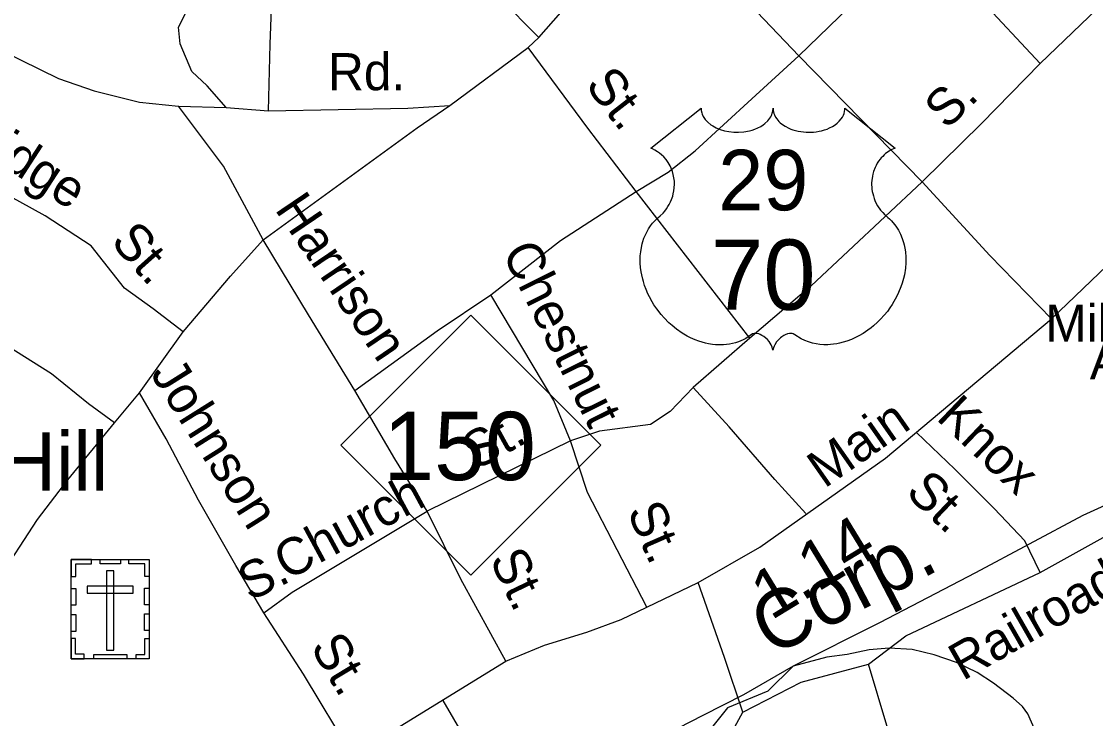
# Model space of a CAD drawing. Extents: x 1473865 to 1648260, y 639067 to 773536.
# Drawn here: x 1558820 to 1561569, y 698206 to 699991 of the extents above; entities that cross this region are included whole.
import ezdxf

# ---------------------------------------------------------------- set-up
doc = ezdxf.new("R2010")
doc.units = 0
for name, color, linetype in [('Exist Cultural Cemetery CELL', 7, 'Continuous'), ('Exist Cultural Cemetery Label', 7, 'Continuous'), ('Exist Railroad Mainline', 7, 'Continuous'), ('Exist Railroad Mainline Label', 7, 'Continuous'), ('Exist Railroad Siding', 7, 'Continuous'), ('Exist Road Non-System Type 51', 7, 'Continuous'), ('Exist Road Non-System Type 51 Label', 7, 'Continuous'), ('Exist Road Primary NC Shield CELL', 7, 'Continuous'), ('Exist Road Primary NC Shield Number Label', 7, 'Continuous'), ('Exist Road Primary US Attributed', 7, 'Continuous'), ('Exist Road Primary US Label', 7, 'Continuous'), ('Exist Road Primary US Mileage Hundredths English Label', 7, 'Continuous'), ('Exist Road Primary US Shield CELL', 7, 'Continuous'), ('Exist Road Primary US Shield Number Label', 7, 'Continuous')]:
    doc.layers.add(name, color=color, linetype=linetype)

msp = doc.modelspace()

# ---------------------------------------------------------------- linework, layer by layer
at = {"layer": 'Exist Cultural Cemetery CELL'}
for points in [[(1558947.2, 698613.1), (1559146.3, 698613.1), (1559146.3, 698358.4), (1558947.2, 698358.4)], [(1558947.2, 698569.8), (1558958.6, 698569.8), (1558958.6, 698601.9), (1558999.1, 698601.9), (1558999.1, 698613.1), (1558947.2, 698613.1)], [(1559021.3, 698613), (1559073.1, 698613), (1559073.1, 698601.7), (1559021.3, 698601.7)], [(1559146.4, 698569.7), (1559135, 698569.7), (1559135, 698601.9), (1559094.5, 698601.9), (1559094.5, 698613), (1559146.4, 698613)], [(1559056.2, 698583.8), (1559037.5, 698583.8), (1559037.5, 698381), (1559056.2, 698381)], [(1558947.2, 698495.6), (1558947.2, 698538.9), (1558958.6, 698538.9), (1558958.6, 698495.6)], [(1558988, 698545), (1558988, 698526.3), (1559105.8, 698526.3), (1559105.8, 698545)], [(1559134.9, 698496.6), (1559134.9, 698539.9), (1559146.3, 698539.9), (1559146.3, 698496.6)], [(1559134.9, 698430.7), (1559134.9, 698474), (1559146.3, 698474), (1559146.3, 698430.7)], [(1558947.2, 698428.4), (1558947.2, 698471.7), (1558958.6, 698471.7), (1558958.6, 698428.4)], [(1558980.3, 698358.5), (1558980.3, 698370), (1558958.3, 698370), (1558958.3, 698410.4), (1558947.1, 698410.4), (1558947.1, 698358.5)], [(1559113.2, 698358.4), (1559113.2, 698369.9), (1559135.2, 698369.9), (1559135.2, 698410.3), (1559146.3, 698410.3), (1559146.3, 698358.4)], [(1559004.7, 698369.9), (1559089.5, 698369.9), (1559089.5, 698358.5), (1559004.7, 698358.5)]]:
    msp.add_lwpolyline(points, close=True, dxfattribs=at)
at = {"layer": 'Exist Railroad Mainline'}
for points in [[(1564187, 700538.1), (1564039.5, 700415.9), (1563351.1, 699748.2), (1563278.4, 699679), (1563203.9, 699613.7), (1563119.2, 699554.6), (1562994.6, 699485.6), (1562761.7, 699349.3), (1562526.5, 699225.6), (1562297.4, 699103.1), (1562047.9, 698975.7), (1561744.6, 698820.2), (1561536.7, 698725.9), (1561261.2, 698578.6), (1561015.9, 698451.1), (1560794.8, 698339.3)], [(1560794.8, 698339.3), (1560668, 698266.5), (1560563.5, 698213.5), (1560308.1, 698082), (1560044.9, 697946.5), (1559799.5, 697817), (1559610.5, 697720.8)], [(1560794.8, 698339.3), (1560730.2, 698275.8), (1560626.5, 698232.7), (1560514.2, 698092.2), (1560450.5, 697946), (1560407.4, 697814.8), (1560370, 697715.5), (1560355.3, 697644.3)]]:
    msp.add_lwpolyline(points, dxfattribs=at)
at = {"layer": 'Exist Railroad Siding'}
msp.add_lwpolyline([(1561566.6, 697857.5), (1561521.3, 697954.1), (1561436.9, 698124.8), (1561395.4, 698217.3), (1561381.8, 698236), (1561358.2, 698257.7), (1561307.9, 698296.3), (1561265.9, 698323.8), (1561213, 698349.1), (1561155.7, 698368.6), (1561099.4, 698382.2), (1561041, 698386.2), (1560989.3, 698381.4), (1560933, 698369.9), (1560881.1, 698362.4), (1560794.8, 698339.3)], dxfattribs=at)
at = {"layer": 'Exist Road Non-System Type 51'}
for p, q in [((1560446.7, 700285.1), (1560809.2, 699903)), ((1559875.1, 700223.2), (1560143.5, 699950.3)), ((1560809.2, 699903), (1561123.9, 700208.4)), ((1561427.3, 699883.7), (1561123.9, 700208.4)), ((1560116.3, 699924.8), (1560143.5, 699950.3)), ((1559915.9, 699775.9), (1560116.3, 699924.8)), ((1560809.2, 699903), (1561124.8, 699580.1)), ((1559221.4, 699774.4), (1559343.6, 699770.8)), ((1559343.6, 699770.8), (1559452.2, 699762.6)), ((1560683.7, 699180), (1560393.2, 699555.7)), ((1559121.8, 699039.5), (1559233.9, 699195.9)), ((1560683.7, 699180), (1560539.1, 699053.1)), ((1559057.5, 698963.3), (1559121.8, 699039.5)), ((1558938.7, 698817.1), (1559057.5, 698963.3)), ((1560224.8, 698917.1), (1559858.3, 698737.1))]:
    msp.add_line(p, q, dxfattribs=at)
for points in [[(1560143.5, 699950.3), (1560332, 700164.5), (1560446.7, 700285.1)], [(1561756.6, 700196.5), (1561593.5, 700043.5), (1561427.3, 699883.7)], [(1559343.6, 699770.8), (1559294.8, 699826.6), (1559255.5, 699863.1), (1559225.9, 699934.3), (1559221.5, 699976.4), (1559242.2, 700016.3), (1559253.5, 700040.7), (1559284.4, 700067.4), (1559304.7, 700078.5), (1559351.8, 700084.6), (1559392.8, 700090.8), (1559462.5, 700092.8)], [(1559452.2, 699762.6), (1559456.3, 699932.8), (1559462.5, 700092.8)], [(1558600, 699985.1), (1558675.6, 699962.1), (1558914.3, 699844.7), (1559005.4, 699813.9), (1559121.8, 699784.2), (1559221.4, 699774.4)], [(1560393.2, 699555.7), (1560269.1, 699718.1), (1560116.3, 699924.8)], [(1560393.2, 699555.7), (1560474.8, 699605), (1560544.4, 699659.4), (1560689.5, 699792.6), (1560809.2, 699903)], [(1561427.3, 699883.7), (1561276.9, 699729.9), (1561124.8, 699580.1)], [(1559438.6, 699431.6), (1559336.4, 699620.6), (1559221.4, 699774.4)], [(1559438.6, 699431.6), (1559832.7, 699718.9), (1559915.9, 699775.9)], [(1559452.2, 699762.6), (1559808.9, 699769.1), (1559915.9, 699775.9)], [(1561124.8, 699580.1), (1560840.7, 699314.3), (1560683.7, 699180)], [(1561124.8, 699580.1), (1561298.1, 699391.5), (1561455.9, 699229)], [(1559233.9, 699195.9), (1559157.1, 699255.1), (1559083.7, 699308.2), (1558998, 699416.5), (1558880.4, 699493.4), (1558757.3, 699561.1)], [(1560021.2, 699290.5), (1560199.6, 699429.9), (1560393.2, 699555.7)], [(1559233.9, 699195.9), (1559354.5, 699338.6), (1559438.6, 699431.6)], [(1559673, 699045.7), (1559554.1, 699239.5), (1559438.6, 699431.6)], [(1559057.5, 698963.3), (1558991.5, 699011.5), (1558896.4, 699088.6), (1558589.1, 699281.6)], [(1559673, 699045.7), (1559883.7, 699198.7), (1560021.2, 699290.5)], [(1560224.8, 698917.1), (1560182.2, 699019.8), (1560021.2, 699290.5)], [(1560539.1, 699053.1), (1560479.8, 698991.8), (1560429.3, 698958.4), (1560299.1, 698942), (1560224.8, 698917.1)], [(1560827.1, 698730.9), (1560747.6, 698817.5), (1560631.5, 698953.1), (1560539.1, 699053.1)], [(1559439.9, 698476.6), (1559368.4, 698597.8), (1559272.7, 698765.2), (1559190.4, 698922.4), (1559121.8, 699039.5)], [(1559858.3, 698737.1), (1559775, 698870.7), (1559673, 699045.7)], [(1560420.5, 698490.4), (1560268.5, 698784.3), (1560224.8, 698917.1)], [(1561426.9, 698579.9), (1561388.3, 698660.7), (1561309.8, 698743.6), (1561208.3, 698843.9), (1561110.5, 698938.1)], [(1561426.9, 698579.9), (1561627.1, 698690.3), (1561829.6, 698789.8), (1561972, 698850.5)], [(1558756.8, 698556.8), (1558860.5, 698715.1), (1558938.7, 698817.1)], [(1559439.9, 698476.6), (1559512.8, 698529.5), (1559858.3, 698737.1)], [(1560059.5, 698352.8), (1559944.5, 698562.5), (1559858.3, 698737.1)], [(1560988, 698345.2), (1561083.3, 698417.7), (1561426.9, 698579.9)], [(1560665.9, 698221.5), (1560619.1, 698362.1), (1560551.9, 698554.1)], [(1559666.8, 698111.2), (1559541.7, 698319), (1559439.9, 698476.6)], [(1560665.9, 698221.5), (1560815.7, 698298.3), (1560988, 698345.2)], [(1561187.9, 697664.9), (1561154.4, 697789.6), (1561085.5, 698004.2), (1561035, 698187.3), (1560988, 698345.2)], [(1560406.5, 697688.6), (1560368.7, 697698.4), (1560349.8, 697688.6), (1560317.8, 697657.9), (1560289.7, 697646.7), (1560260.5, 697648.8), (1560211, 697715), (1559899.4, 698252.1)], [(1560712, 697807.3), (1560669.6, 697923.5), (1560637.8, 698030.3), (1560626.5, 698099.7), (1560630.3, 698155.9), (1560665.9, 698221.5)]]:
    msp.add_lwpolyline(points, dxfattribs=at)
at = {"layer": 'Exist Road Primary NC Shield CELL'}
msp.add_lwpolyline([(1559636.7, 698905.9), (1559969.7, 699238.9), (1560302.7, 698905.9), (1559969.7, 698572.9)], close=True, dxfattribs=at)
at = {"layer": 'Exist Road Primary US Attributed'}
msp.add_lwpolyline([(1557993.2, 697369.7), (1558220.7, 697458.3), (1558339.1, 697484.5), (1558461.3, 697500.7), (1558567.5, 697507.1), (1558677.9, 697523.5), (1559015.2, 697742.6), (1559184.7, 697842.2), (1559666.8, 698111.2), (1560059.5, 698352.8), (1560158.1, 698393.9), (1560266.5, 698426.7), (1560354.8, 698459.6), (1560551.9, 698554.1), (1560710, 698644.5), (1561031.2, 698872.4), (1561455.9, 699229), (1561800.7, 699560.2), (1561979.2, 699719.5), (1562090.8, 699825.9)], dxfattribs=at)
at = {"layer": 'Exist Road Primary US Shield CELL'}
msp.add_lwpolyline([(1560559.3, 699768.7), (1560559.7, 699763.4), (1560561, 699757.1), (1560562, 699753.8), (1560564.9, 699747.6), (1560569.8, 699740.2), (1560576.6, 699733), (1560584.2, 699726.7), (1560589.4, 699723.4), (1560598.2, 699718.7), (1560608.1, 699714.5), (1560619.2, 699711.3), (1560630.5, 699709), (1560642.9, 699707.6), (1560655.1, 699707.4), (1560668.4, 699708.4), (1560682.9, 699711.2), (1560689.7, 699713), (1560697.2, 699715.5), (1560704.2, 699718.4), (1560711.9, 699722.5), (1560718, 699726.5), (1560722.8, 699730), (1560729.7, 699736.5), (1560735.1, 699743.3), (1560737.4, 699747.1), (1560739.4, 699750.7), (1560742.1, 699758.5), (1560742.8, 699761.9), (1560743.4, 699769), (1560743.8, 699763), (1560744.4, 699759.3), (1560745.4, 699755.7), (1560746.9, 699751.8), (1560749.7, 699746.3), (1560752.7, 699741.8), (1560758.4, 699735), (1560762, 699731.7), (1560765.3, 699729), (1560774, 699723), (1560784.2, 699717.8), (1560789.2, 699715.6), (1560794.4, 699713.8), (1560800.9, 699711.8), (1560807.7, 699710.2), (1560814.4, 699709.1), (1560821.2, 699708.1), (1560828.2, 699707.6), (1560833.9, 699707.4), (1560840.9, 699707.5), (1560847.3, 699707.9), (1560853.9, 699708.6), (1560861.2, 699709.8), (1560867.1, 699711.1), (1560874.8, 699713.2), (1560881.8, 699715.7), (1560888, 699718.4), (1560895.9, 699722.5), (1560902.4, 699726.6), (1560907.1, 699730.4), (1560912.7, 699735.5), (1560918, 699741.7), (1560921.2, 699746.2), (1560923.4, 699750.8), (1560925.4, 699755.7), (1560926.7, 699760.8), (1560927.3, 699765.3), (1560927.4, 699769.1), (1561056, 699666.7), (1561053, 699665.5), (1561046, 699662.1), (1561040.4, 699658.9), (1561031.6, 699652.6), (1561027.8, 699649.2), (1561024, 699645.6), (1561020.5, 699641.8), (1561017.4, 699638.3), (1561013.7, 699633.1), (1561010.3, 699627.9), (1561007.1, 699622.2), (1561004.7, 699617.3), (1561000.7, 699607), (1560998.8, 699600.4), (1560997.6, 699594.9), (1560996.1, 699583.4), (1560995.7, 699577.9), (1560995.7, 699572.5), (1560996, 699566.8), (1560996.6, 699561.4), (1560997.5, 699555.7), (1560998.5, 699550.7), (1561000.1, 699544.5), (1561002.3, 699537.4), (1561005.1, 699530.4), (1561011, 699519.3), (1561018.6, 699507.9), (1561024, 699501.5), (1561029.3, 699496), (1561037.2, 699489.3), (1561041.5, 699485.5), (1561046.5, 699480.6), (1561054.5, 699471.2), (1561057.8, 699466.8), (1561061.1, 699461.9), (1561064.1, 699456.8), (1561067.2, 699451.3), (1561069.6, 699446.6), (1561074.1, 699435.5), (1561077.4, 699424.8), (1561078.9, 699419.2), (1561081.3, 699406.6), (1561082.2, 699400.3), (1561083.2, 699388), (1561083.3, 699373.1), (1561082.1, 699359), (1561079.5, 699342.5), (1561077.3, 699332.6), (1561073.9, 699321.2), (1561070.6, 699311.2), (1561064.7, 699296.6), (1561059.5, 699285.9), (1561052.8, 699273.5), (1561048.1, 699265.9), (1561042.7, 699257.9), (1561036, 699248.6), (1561028.1, 699238.7), (1561018.6, 699228.3), (1561010.9, 699220.6), (1561000.9, 699211.7), (1560994.8, 699206.7), (1560986.2, 699200.1), (1560974.3, 699192.2), (1560962.6, 699185.5), (1560952.7, 699180.4), (1560943.9, 699176.6), (1560932.5, 699172.2), (1560913.5, 699167), (1560906.6, 699165.6), (1560898.4, 699164.3), (1560890.7, 699163.6), (1560883.3, 699163.1), (1560873.2, 699163.1), (1560863.3, 699163.9), (1560853.9, 699165.2), (1560844.1, 699167.3), (1560833.8, 699170.3), (1560824.5, 699174), (1560815.1, 699178.6), (1560799.2, 699188.7), (1560794.6, 699191.1), (1560792, 699191.8), (1560785.8, 699192.1), (1560780.1, 699190.9), (1560774.2, 699188.5), (1560770.6, 699186.6), (1560765.8, 699183.5), (1560762.2, 699180.6), (1560757.8, 699176.4), (1560754.7, 699172.9), (1560752.4, 699170.2), (1560747.9, 699163.1), (1560746.4, 699159.8), (1560744.7, 699155.4), (1560743.2, 699149.1), (1560741.2, 699157.1), (1560738.8, 699162.4), (1560736.1, 699167), (1560733.3, 699171), (1560728.8, 699176.2), (1560724.7, 699180.1), (1560719.9, 699184), (1560714.7, 699187.1), (1560710.6, 699189.3), (1560706.8, 699190.7), (1560702.2, 699191.8), (1560698.4, 699192.1), (1560695.2, 699192.1), (1560691, 699191.1), (1560685.1, 699186.9), (1560679.6, 699183.1), (1560673.6, 699179.4), (1560666.5, 699175.6), (1560661.3, 699173.1), (1560655, 699170.7), (1560647.7, 699168.3), (1560639.8, 699166.2), (1560631.7, 699164.6), (1560624.6, 699163.5), (1560616.9, 699162.8), (1560610, 699162.6), (1560602.8, 699162.7), (1560596, 699163.2), (1560588.2, 699163.9), (1560578.5, 699165.3), (1560570.4, 699167.1), (1560561.9, 699169.4), (1560553.2, 699172.2), (1560543.8, 699175.7), (1560532.1, 699180.8), (1560524, 699185), (1560511.2, 699192.4), (1560496.1, 699202.8), (1560484.8, 699212), (1560476.5, 699219.5), (1560464.3, 699232), (1560457.1, 699240.1), (1560445.8, 699254.7), (1560438.6, 699265.2), (1560433.9, 699273), (1560427.1, 699285.5), (1560423.3, 699293.3), (1560418.5, 699304.7), (1560414.6, 699315.1), (1560411.4, 699325), (1560409.7, 699331.3), (1560407.3, 699342.3), (1560405.8, 699350.1), (1560404.4, 699360.8), (1560403.6, 699372.2), (1560403.4, 699382.6), (1560403.7, 699391.2), (1560404.7, 699401.3), (1560406.4, 699412), (1560408.4, 699421.2), (1560410.3, 699427.9), (1560413, 699435.9), (1560416.6, 699444.8), (1560420.9, 699453.3), (1560425, 699460.4), (1560430, 699468), (1560435.1, 699474.4), (1560441.6, 699481.6), (1560448.5, 699488.1), (1560454.7, 699493.2), (1560462.2, 699500.5), (1560466, 699504.9), (1560470.7, 699511.1), (1560474.4, 699516.8), (1560477.4, 699521.9), (1560481.3, 699529.4), (1560483.7, 699535), (1560486.6, 699543.7), (1560488.1, 699549.7), (1560489.6, 699557.6), (1560490.6, 699564.9), (1560491, 699574.1), (1560490.8, 699581.7), (1560489.8, 699590.6), (1560488.1, 699599.1), (1560486.1, 699606.6), (1560482.9, 699615.1), (1560480, 699621.3), (1560475, 699629.8), (1560469.6, 699637.6), (1560463.9, 699644), (1560458.2, 699649.7), (1560452.7, 699653.9), (1560447.5, 699657.6), (1560441, 699661.6), (1560434.7, 699664.7), (1560430.7, 699666.3)], close=True, dxfattribs=at)

# ---------------------------------------------------------------- texts
at = {"layer": 'Exist Cultural Cemetery Label'}
msp.add_text('Chestnut Hill', height=150, rotation=0, dxfattribs=at).set_placement((1557904.9, 698789.1))
at = {"layer": 'Exist Railroad Mainline Label'}
msp.add_text('Corp.', height=150, rotation=27.4658, dxfattribs=at).set_placement((1560738.3, 698362.3))
at = {"layer": 'Exist Road Non-System Type 51 Label'}
for s, p in [('Rd.', (1559604.4, 699815.1)), ('Military', (1561440.5, 699171.1)), ('Ave.', (1561554.2, 699074.8))]:
    msp.add_text(s, height=95, dxfattribs=at).set_placement(p)
for s, rotation, p in [('St.', 307.9821, (1560260.4, 699827.3)), ('S.', 44.5635, (1561188.4, 699711.8)), ('Ridge', 327.1335, (1558667.3, 699686.6)), ('Harrison', 304.1147, (1559466.3, 699510.4)), ('St.', 311.7974, (1559045.2, 699425.1)), ('Chestnut', 296.4115, (1560048.5, 699399.5)), ('Johnson', 302.1497, (1559147.8, 699089.2)), ('Knox', 316.3983, (1561158.4, 698973.4)), ('St.', 28.7118, (1559982.1, 698840.3)), ('St.', 316.3983, (1561079.5, 698781.5)), ('Church', 28.436, (1559499.8, 698557.9)), ('St.', 293.6647, (1560368.6, 698736.7)), ('St.', 295.6981, (1560016.6, 698613.7)), ('S.', 26.418, (1559404.7, 698504.8)), ('Railroad', 29.6976, (1561229.2, 698301.1)), ('St.', 301.0367, (1559557.3, 698388.7))]:
    msp.add_text(s, height=95, rotation=rotation, dxfattribs=at).set_placement(p)
at = {"layer": 'Exist Road Primary NC Shield Number Label'}
msp.add_text('150', height=175, dxfattribs=at).set_placement((1559745.8, 698816.2))
at = {"layer": 'Exist Road Primary US Label'}
msp.add_text('Main', height=95, rotation=34.893, dxfattribs=at).set_placement((1560875, 698793.6))
at = {"layer": 'Exist Road Primary US Mileage Hundredths English Label'}
msp.add_text('1.14', height=125, rotation=31.4233, dxfattribs=at).set_placement((1560738.3, 698455.8))
at = {"layer": 'Exist Road Primary US Shield Number Label'}
for s, height, p in [('29', 155, (1560603.1, 699507.4)), ('70', 180, (1560584.5, 699252.6))]:
    msp.add_text(s, height=height, dxfattribs=at).set_placement(p)

doc.saveas('drawing.dxf')
